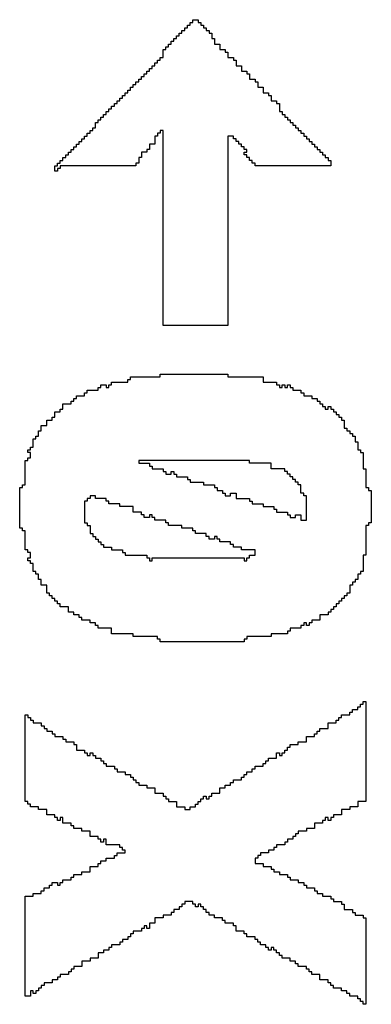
# Model space of a CAD drawing. Header units: millimetres. Extents: x -0.08 to 3.17, y -0.08 to 4.88.
# Tile 262 of 288: x 2.1301 to 2.1639, y 3.4515 to 3.5461. Entities that reach past the tile are written whole.
import ezdxf

# ---------------------------------------------------------------- set-up
doc = ezdxf.new("R2010")
doc.units = ezdxf.units.MM
doc.header["$MEASUREMENT"] = 0
doc.layers.add('TopOverlay', color=2, linetype='Continuous')

msp = doc.modelspace()

# ---------------------------------------------------------------- linework, layer by layer
at = {"layer": 'TopOverlay'}
for p, q in [((2.146519, 3.5456), (2.146519, 3.54586)), ((2.146519, 3.54586), (2.146779, 3.54586)), ((2.146779, 3.54586), (2.146779, 3.54612)), ((2.146779, 3.54612), (2.147299, 3.54612)), ((2.147299, 3.54612), (2.147299, 3.54586)), ((2.147299, 3.54586), (2.147559, 3.54586)), ((2.147559, 3.54586), (2.147559, 3.5456)), ((2.145479, 3.54456), (2.145479, 3.54482)), ((2.145479, 3.54482), (2.145739, 3.54482)), ((2.145739, 3.54482), (2.145739, 3.54508)), ((2.145739, 3.54508), (2.145999, 3.54508)), ((2.145999, 3.54508), (2.145999, 3.54534)), ((2.145999, 3.54534), (2.146259, 3.54534)), ((2.146259, 3.54534), (2.146259, 3.5456)), ((2.146259, 3.5456), (2.146519, 3.5456)), ((2.147559, 3.5456), (2.147819, 3.5456)), ((2.147819, 3.5456), (2.147819, 3.54534)), ((2.147819, 3.54534), (2.148079, 3.54534)), ((2.148079, 3.54534), (2.148079, 3.54508)), ((2.148079, 3.54508), (2.148339, 3.54508)), ((2.148339, 3.54508), (2.148339, 3.54482)), ((2.148339, 3.54482), (2.148599, 3.54482)), ((2.148599, 3.54482), (2.148599, 3.5443)), ((2.144699, 3.54378), (2.144699, 3.54404)), ((2.144699, 3.54404), (2.144959, 3.54404)), ((2.144959, 3.54404), (2.144959, 3.5443)), ((2.144959, 3.5443), (2.145219, 3.5443)), ((2.145219, 3.5443), (2.145219, 3.54456)), ((2.145219, 3.54456), (2.145479, 3.54456)), ((2.148599, 3.5443), (2.148859, 3.5443)), ((2.148859, 3.5443), (2.148859, 3.54378)), ((2.143919, 3.54248), (2.143919, 3.54326)), ((2.143919, 3.54326), (2.144179, 3.54326)), ((2.144179, 3.54326), (2.144179, 3.54352)), ((2.144179, 3.54352), (2.144439, 3.54352)), ((2.144439, 3.54352), (2.144439, 3.54378)), ((2.144439, 3.54378), (2.144699, 3.54378)), ((2.148859, 3.54378), (2.149379, 3.54378)), ((2.149379, 3.54378), (2.149379, 3.54326)), ((2.149379, 3.54326), (2.1499, 3.54326)), ((2.1499, 3.54326), (2.1499, 3.543)), ((2.1499, 3.543), (2.15016, 3.543)), ((2.15016, 3.543), (2.15016, 3.54248)), ((2.143398, 3.54196), (2.143398, 3.54222)), ((2.143398, 3.54222), (2.143658, 3.54222)), ((2.143658, 3.54222), (2.143658, 3.54248)), ((2.143658, 3.54248), (2.143919, 3.54248)), ((2.15016, 3.54248), (2.15068, 3.54248)), ((2.15068, 3.54248), (2.15068, 3.54222)), ((2.15068, 3.54222), (2.15094, 3.54222)), ((2.15094, 3.54222), (2.15094, 3.5417)), ((2.142358, 3.540919), (2.142358, 3.54118)), ((2.142358, 3.54118), (2.142618, 3.54118)), ((2.142618, 3.54118), (2.142618, 3.54144)), ((2.142618, 3.54144), (2.142878, 3.54144)), ((2.142878, 3.54144), (2.142878, 3.5417)), ((2.142878, 3.5417), (2.143139, 3.5417)), ((2.143139, 3.5417), (2.143139, 3.54196)), ((2.143139, 3.54196), (2.143398, 3.54196)), ((2.15094, 3.5417), (2.15146, 3.5417)), ((2.15146, 3.5417), (2.15146, 3.54118)), ((2.15146, 3.54118), (2.15198, 3.54118)), ((2.15198, 3.54118), (2.15198, 3.540919)), ((2.141318, 3.539879), (2.141318, 3.540139)), ((2.141318, 3.540139), (2.141578, 3.540139)), ((2.141578, 3.540139), (2.141578, 3.540399)), ((2.141578, 3.540399), (2.141838, 3.540399)), ((2.141838, 3.540399), (2.141838, 3.540659)), ((2.141838, 3.540659), (2.142098, 3.540659)), ((2.142098, 3.540659), (2.142098, 3.540919)), ((2.142098, 3.540919), (2.142358, 3.540919)), ((2.15198, 3.540919), (2.15224, 3.540919)), ((2.15224, 3.540919), (2.15224, 3.540399)), ((2.15224, 3.540399), (2.15276, 3.540399)), ((2.15276, 3.540399), (2.15276, 3.540139)), ((2.15276, 3.540139), (2.15302, 3.540139)), ((2.15302, 3.540139), (2.15302, 3.539619)), ((2.140538, 3.539099), (2.140538, 3.539359)), ((2.140538, 3.539359), (2.140798, 3.539359)), ((2.140798, 3.539359), (2.140798, 3.539619)), ((2.140798, 3.539619), (2.141058, 3.539619)), ((2.141058, 3.539619), (2.141058, 3.539879)), ((2.141058, 3.539879), (2.141318, 3.539879)), ((2.15302, 3.539619), (2.15354, 3.539619)), ((2.15354, 3.539619), (2.15354, 3.539099)), ((2.139498, 3.538059), (2.139498, 3.538319)), ((2.139498, 3.538319), (2.139758, 3.538319)), ((2.139758, 3.538319), (2.139758, 3.538579)), ((2.139758, 3.538579), (2.140018, 3.538579)), ((2.140018, 3.538579), (2.140018, 3.538839)), ((2.140018, 3.538839), (2.140278, 3.538839)), ((2.140278, 3.538839), (2.140278, 3.539099)), ((2.140278, 3.539099), (2.140538, 3.539099)), ((2.15354, 3.539099), (2.15406, 3.539099)), ((2.15406, 3.539099), (2.15406, 3.538839)), ((2.15406, 3.538839), (2.15432, 3.538839)), ((2.15432, 3.538839), (2.15432, 3.538319)), ((2.15432, 3.538319), (2.15484, 3.538319)), ((2.15484, 3.538319), (2.15484, 3.538059)), ((2.138458, 3.537019), (2.138458, 3.537279)), ((2.138458, 3.537279), (2.138718, 3.537279)), ((2.138718, 3.537279), (2.138718, 3.537539)), ((2.138718, 3.537539), (2.138978, 3.537539)), ((2.138978, 3.537539), (2.138978, 3.537799)), ((2.138978, 3.537799), (2.139238, 3.537799)), ((2.139238, 3.537799), (2.139238, 3.538059)), ((2.139238, 3.538059), (2.139498, 3.538059)), ((2.15484, 3.538059), (2.1551, 3.538059)), ((2.1551, 3.538059), (2.1551, 3.537279)), ((2.1551, 3.537279), (2.15536, 3.537279)), ((2.15536, 3.537279), (2.15536, 3.537019)), ((2.137678, 3.536239), (2.137678, 3.536499)), ((2.137678, 3.536499), (2.137938, 3.536499)), ((2.137938, 3.536499), (2.137938, 3.536759)), ((2.137938, 3.536759), (2.138198, 3.536759)), ((2.138198, 3.536759), (2.138198, 3.537019)), ((2.138198, 3.537019), (2.138458, 3.537019)), ((2.15536, 3.537019), (2.15562, 3.537019)), ((2.15562, 3.537019), (2.15562, 3.536759)), ((2.15562, 3.536759), (2.15588, 3.536759)), ((2.15588, 3.536759), (2.15588, 3.536499)), ((2.15588, 3.536499), (2.15614, 3.536499)), ((2.15614, 3.536499), (2.15614, 3.536239)), ((2.136897, 3.535198), (2.136897, 3.535459)), ((2.136897, 3.535459), (2.137157, 3.535459)), ((2.137157, 3.535459), (2.137157, 3.535719)), ((2.137157, 3.535719), (2.137418, 3.535719)), ((2.137418, 3.535719), (2.137418, 3.536239)), ((2.137418, 3.536239), (2.137678, 3.536239)), ((2.143919, 3.535459), (2.143658, 3.535459)), ((2.143658, 3.535459), (2.143658, 3.535198)), ((2.143919, 3.516736), (2.143919, 3.535459)), ((2.15614, 3.536239), (2.156401, 3.536239)), ((2.156401, 3.536239), (2.156401, 3.535979)), ((2.156401, 3.535979), (2.156661, 3.535979)), ((2.156661, 3.535979), (2.156661, 3.535719)), ((2.156661, 3.535719), (2.156921, 3.535719)), ((2.156921, 3.535719), (2.156921, 3.535459)), ((2.156921, 3.535459), (2.157181, 3.535459)), ((2.157181, 3.535459), (2.157181, 3.535198)), ((2.135857, 3.534158), (2.135857, 3.534418)), ((2.135857, 3.534418), (2.136117, 3.534418)), ((2.136117, 3.534418), (2.136117, 3.534679)), ((2.136117, 3.534679), (2.136377, 3.534679)), ((2.136377, 3.534679), (2.136377, 3.534938)), ((2.136377, 3.534938), (2.136637, 3.534938)), ((2.136637, 3.534938), (2.136637, 3.535198)), ((2.136637, 3.535198), (2.136897, 3.535198)), ((2.143398, 3.534938), (2.143139, 3.534938)), ((2.143139, 3.534938), (2.143139, 3.534158)), ((2.143658, 3.535198), (2.143398, 3.535198)), ((2.143398, 3.535198), (2.143398, 3.534938)), ((2.15068, 3.534938), (2.15016, 3.534938)), ((2.15016, 3.534938), (2.15016, 3.516736)), ((2.15068, 3.534679), (2.15068, 3.534938)), ((2.15094, 3.534679), (2.15068, 3.534679)), ((2.15094, 3.534418), (2.15094, 3.534679)), ((2.1512, 3.534418), (2.15094, 3.534418)), ((2.1512, 3.534158), (2.1512, 3.534418)), ((2.157181, 3.535198), (2.157441, 3.535198)), ((2.157441, 3.535198), (2.157441, 3.534938)), ((2.157441, 3.534938), (2.157701, 3.534938)), ((2.157701, 3.534938), (2.157701, 3.534679)), ((2.157701, 3.534679), (2.157961, 3.534679)), ((2.157961, 3.534679), (2.157961, 3.534418)), ((2.157961, 3.534418), (2.158221, 3.534418)), ((2.158221, 3.534418), (2.158221, 3.534158)), ((2.135077, 3.533378), (2.135077, 3.533638)), ((2.135077, 3.533638), (2.135337, 3.533638)), ((2.135337, 3.533638), (2.135337, 3.533898)), ((2.135337, 3.533898), (2.135597, 3.533898)), ((2.135597, 3.533898), (2.135597, 3.534158)), ((2.135597, 3.534158), (2.135857, 3.534158)), ((2.142618, 3.533638), (2.142358, 3.533638)), ((2.142358, 3.533638), (2.142358, 3.533378)), ((2.143139, 3.534158), (2.142618, 3.534158)), ((2.142618, 3.534158), (2.142618, 3.533638)), ((2.15146, 3.534158), (2.1512, 3.534158)), ((2.15146, 3.533898), (2.15146, 3.534158)), ((2.15172, 3.533898), (2.15146, 3.533898)), ((2.15172, 3.533638), (2.15172, 3.533898)), ((2.15198, 3.533638), (2.15172, 3.533638)), ((2.15198, 3.533378), (2.15198, 3.533638)), ((2.158221, 3.534158), (2.158481, 3.534158)), ((2.158481, 3.534158), (2.158481, 3.533898)), ((2.158481, 3.533898), (2.158741, 3.533898)), ((2.158741, 3.533898), (2.158741, 3.533638)), ((2.158741, 3.533638), (2.159001, 3.533638)), ((2.159001, 3.533638), (2.159001, 3.533378)), ((2.134037, 3.532338), (2.134037, 3.532598)), ((2.134037, 3.532598), (2.134297, 3.532598)), ((2.134297, 3.532598), (2.134297, 3.532858)), ((2.134297, 3.532858), (2.134557, 3.532858)), ((2.134557, 3.532858), (2.134557, 3.533118)), ((2.134557, 3.533118), (2.134817, 3.533118)), ((2.134817, 3.533118), (2.134817, 3.533378)), ((2.134817, 3.533378), (2.135077, 3.533378)), ((2.141838, 3.532858), (2.141578, 3.532858)), ((2.141578, 3.532858), (2.141578, 3.532338)), ((2.142358, 3.533378), (2.141838, 3.533378)), ((2.141838, 3.533378), (2.141838, 3.532858)), ((2.15172, 3.533118), (2.15172, 3.533378)), ((2.15172, 3.533378), (2.15198, 3.533378)), ((2.15198, 3.533118), (2.15172, 3.533118)), ((2.15198, 3.532858), (2.15198, 3.533118)), ((2.15224, 3.532858), (2.15198, 3.532858)), ((2.15224, 3.532598), (2.15224, 3.532858)), ((2.1525, 3.532598), (2.15224, 3.532598)), ((2.1525, 3.532338), (2.1525, 3.532598)), ((2.159001, 3.533378), (2.159261, 3.533378)), ((2.159261, 3.533378), (2.159261, 3.533118)), ((2.159261, 3.533118), (2.159521, 3.533118)), ((2.159521, 3.533118), (2.159521, 3.532858)), ((2.159521, 3.532858), (2.159781, 3.532858)), ((2.159781, 3.532858), (2.159781, 3.532598)), ((2.159781, 3.532598), (2.160041, 3.532598)), ((2.160041, 3.532598), (2.160041, 3.532078)), ((2.133517, 3.531558), (2.133517, 3.532078)), ((2.133517, 3.532078), (2.133777, 3.532078)), ((2.133777, 3.531558), (2.133517, 3.531558)), ((2.133777, 3.532078), (2.133777, 3.532338)), ((2.133777, 3.532338), (2.134037, 3.532338)), ((2.134037, 3.531818), (2.133777, 3.531818)), ((2.133777, 3.531818), (2.133777, 3.531558)), ((2.134557, 3.532078), (2.134037, 3.532078)), ((2.134037, 3.532078), (2.134037, 3.531818)), ((2.134817, 3.532078), (2.134557, 3.532078)), ((2.141318, 3.532078), (2.134817, 3.532078)), ((2.141578, 3.532338), (2.141318, 3.532338)), ((2.141318, 3.532338), (2.141318, 3.532078)), ((2.15276, 3.532338), (2.1525, 3.532338)), ((2.15276, 3.532078), (2.15276, 3.532338)), ((2.160041, 3.532078), (2.15276, 3.532078)), ((2.15016, 3.516736), (2.143919, 3.516736)), ((2.140798, 3.511535), (2.140798, 3.511795)), ((2.140798, 3.511795), (2.143658, 3.511795)), ((2.143658, 3.511795), (2.143658, 3.512055)), ((2.143658, 3.512055), (2.15016, 3.512055)), ((2.15016, 3.512055), (2.15016, 3.511795)), ((2.15016, 3.511795), (2.15354, 3.511795)), ((2.15354, 3.511795), (2.15354, 3.511275)), ((2.137678, 3.510495), (2.137678, 3.510755)), ((2.137678, 3.510755), (2.137938, 3.510755)), ((2.137938, 3.510755), (2.137938, 3.511015)), ((2.137938, 3.511015), (2.138458, 3.511015)), ((2.138458, 3.511015), (2.138458, 3.510755)), ((2.138458, 3.510755), (2.138718, 3.510755)), ((2.138718, 3.510755), (2.138718, 3.511015)), ((2.138718, 3.511015), (2.138978, 3.511015)), ((2.138978, 3.511015), (2.138978, 3.511275)), ((2.138978, 3.511275), (2.140538, 3.511275)), ((2.140538, 3.511275), (2.140538, 3.511535)), ((2.140538, 3.511535), (2.140798, 3.511535)), ((2.15354, 3.511275), (2.15484, 3.511275)), ((2.15484, 3.511275), (2.15484, 3.511015)), ((2.15484, 3.511015), (2.1551, 3.511015)), ((2.1551, 3.511015), (2.1551, 3.510755)), ((2.1551, 3.510755), (2.15536, 3.510755)), ((2.15536, 3.510755), (2.15536, 3.511015)), ((2.15536, 3.511015), (2.15562, 3.511015)), ((2.15562, 3.511015), (2.15562, 3.510755)), ((2.15562, 3.510755), (2.15588, 3.510755)), ((2.15588, 3.510755), (2.15588, 3.511015)), ((2.15588, 3.511015), (2.15614, 3.511015)), ((2.15614, 3.511015), (2.15614, 3.510755)), ((2.15614, 3.510755), (2.156401, 3.510755)), ((2.156401, 3.510755), (2.156401, 3.510495)), ((2.135597, 3.509715), (2.135597, 3.509975)), ((2.135597, 3.509975), (2.136377, 3.509975)), ((2.136377, 3.509975), (2.136377, 3.510235)), ((2.136377, 3.510235), (2.136637, 3.510235)), ((2.136637, 3.510235), (2.136637, 3.510495)), ((2.136637, 3.510495), (2.137678, 3.510495)), ((2.156401, 3.510495), (2.157181, 3.510495)), ((2.157181, 3.510495), (2.157181, 3.510235)), ((2.157181, 3.510235), (2.157441, 3.510235)), ((2.157441, 3.510235), (2.157441, 3.509975)), ((2.157441, 3.509975), (2.158221, 3.509975)), ((2.158221, 3.509975), (2.158221, 3.509715)), ((2.134297, 3.508675), (2.134297, 3.509195)), ((2.134297, 3.509195), (2.135077, 3.509195)), ((2.135077, 3.509195), (2.135077, 3.509455)), ((2.135077, 3.509455), (2.135337, 3.509455)), ((2.135337, 3.509455), (2.135337, 3.509715)), ((2.135337, 3.509715), (2.135597, 3.509715)), ((2.158221, 3.509715), (2.158741, 3.509715)), ((2.158741, 3.509715), (2.158741, 3.509455)), ((2.158741, 3.509455), (2.159001, 3.509455)), ((2.159001, 3.509455), (2.159001, 3.509195)), ((2.159001, 3.509195), (2.159261, 3.509195)), ((2.159261, 3.509195), (2.159261, 3.508935)), ((2.159261, 3.508935), (2.159521, 3.508935)), ((2.159521, 3.508935), (2.159521, 3.508675)), ((2.159781, 3.508675), (2.159781, 3.508935)), ((2.159781, 3.508935), (2.160041, 3.508935)), ((2.160041, 3.508935), (2.160041, 3.508675)), ((2.133257, 3.507634), (2.133257, 3.507894)), ((2.133257, 3.507894), (2.133517, 3.507894)), ((2.133517, 3.507894), (2.133517, 3.508415)), ((2.133517, 3.508415), (2.134037, 3.508415)), ((2.134037, 3.508415), (2.134037, 3.508675)), ((2.134037, 3.508675), (2.134297, 3.508675)), ((2.159521, 3.508675), (2.159781, 3.508675)), ((2.160041, 3.508675), (2.160301, 3.508675)), ((2.160301, 3.508675), (2.160301, 3.508415)), ((2.160301, 3.508415), (2.160561, 3.508415)), ((2.160561, 3.508415), (2.160561, 3.508154)), ((2.160561, 3.508154), (2.160821, 3.508154)), ((2.160821, 3.508154), (2.160821, 3.507894)), ((2.160821, 3.507894), (2.161081, 3.507894)), ((2.161081, 3.507894), (2.161081, 3.507634)), ((2.132217, 3.506594), (2.132217, 3.507114)), ((2.132217, 3.507114), (2.132737, 3.507114)), ((2.132737, 3.507114), (2.132737, 3.507634)), ((2.132737, 3.507634), (2.133257, 3.507634)), ((2.161081, 3.507634), (2.161341, 3.507634)), ((2.161341, 3.507634), (2.161341, 3.506854)), ((2.131697, 3.505814), (2.131697, 3.506074)), ((2.131697, 3.506074), (2.131957, 3.506074)), ((2.131957, 3.506074), (2.131957, 3.506594)), ((2.131957, 3.506594), (2.132217, 3.506594)), ((2.161341, 3.506854), (2.161601, 3.506854)), ((2.161601, 3.506854), (2.161601, 3.506594)), ((2.161601, 3.506594), (2.161861, 3.506594)), ((2.161861, 3.506594), (2.161861, 3.506334)), ((2.161861, 3.506334), (2.162121, 3.506334)), ((2.162121, 3.506334), (2.162121, 3.506074)), ((2.162121, 3.506074), (2.162381, 3.506074)), ((2.162381, 3.506074), (2.162381, 3.505554)), ((2.131437, 3.505034), (2.131437, 3.505814)), ((2.131437, 3.505814), (2.131697, 3.505814)), ((2.162381, 3.505554), (2.162641, 3.505554)), ((2.162641, 3.505554), (2.162641, 3.504774)), ((2.130917, 3.504514), (2.130917, 3.504774)), ((2.130917, 3.504774), (2.131177, 3.504774)), ((2.131177, 3.504514), (2.130917, 3.504514)), ((2.131177, 3.504774), (2.131177, 3.505034)), ((2.131177, 3.505034), (2.131437, 3.505034)), ((2.131177, 3.503994), (2.131177, 3.504514)), ((2.162641, 3.504774), (2.162901, 3.504774)), ((2.162901, 3.504774), (2.162901, 3.504514)), ((2.162901, 3.504514), (2.163162, 3.504514)), ((2.163162, 3.504514), (2.163162, 3.502954)), ((2.130657, 3.501393), (2.130657, 3.503734)), ((2.130657, 3.503734), (2.130917, 3.503734)), ((2.130917, 3.503734), (2.130917, 3.503994)), ((2.130917, 3.503994), (2.131177, 3.503994)), ((2.146779, 3.503734), (2.141578, 3.503734)), ((2.141578, 3.503734), (2.141578, 3.503474)), ((2.141578, 3.503474), (2.142618, 3.503474)), ((2.142618, 3.503474), (2.142618, 3.503214)), ((2.142618, 3.503214), (2.142878, 3.503214)), ((2.142878, 3.503214), (2.142878, 3.502954)), ((2.147039, 3.503734), (2.146779, 3.503734)), ((2.15224, 3.503734), (2.147039, 3.503734)), ((2.15224, 3.503474), (2.15224, 3.503734)), ((2.15432, 3.503474), (2.15224, 3.503474)), ((2.15432, 3.502954), (2.15432, 3.503474)), ((2.142878, 3.502954), (2.143919, 3.502954)), ((2.143919, 3.502954), (2.143919, 3.502694)), ((2.143919, 3.502694), (2.144179, 3.502694)), ((2.144179, 3.502694), (2.144179, 3.502434)), ((2.144179, 3.502434), (2.144699, 3.502434)), ((2.144699, 3.502434), (2.144699, 3.502694)), ((2.144699, 3.502694), (2.144959, 3.502694)), ((2.144959, 3.502694), (2.144959, 3.502434)), ((2.144959, 3.502434), (2.145219, 3.502434)), ((2.145219, 3.502434), (2.145219, 3.502174)), ((2.15562, 3.502954), (2.15432, 3.502954)), ((2.15562, 3.502694), (2.15562, 3.502954)), ((2.15588, 3.502694), (2.15562, 3.502694)), ((2.15588, 3.502434), (2.15588, 3.502694)), ((2.15614, 3.502434), (2.15588, 3.502434)), ((2.15614, 3.502174), (2.15614, 3.502434)), ((2.163162, 3.502954), (2.163422, 3.502954)), ((2.163422, 3.502954), (2.163422, 3.501133)), ((2.130396, 3.501133), (2.130396, 3.501393)), ((2.130396, 3.501393), (2.130657, 3.501393)), ((2.145219, 3.502174), (2.146259, 3.502174)), ((2.146259, 3.502174), (2.146259, 3.501914)), ((2.146259, 3.501914), (2.146519, 3.501914)), ((2.146519, 3.501914), (2.146519, 3.501654)), ((2.146519, 3.501654), (2.147819, 3.501654)), ((2.147819, 3.501654), (2.147819, 3.501393)), ((2.147819, 3.501393), (2.148859, 3.501393)), ((2.148859, 3.501393), (2.148859, 3.501133)), ((2.156401, 3.502174), (2.15614, 3.502174)), ((2.156401, 3.501914), (2.156401, 3.502174)), ((2.156661, 3.501914), (2.156401, 3.501914)), ((2.156661, 3.501654), (2.156661, 3.501914)), ((2.156921, 3.501654), (2.156661, 3.501654)), ((2.156921, 3.501393), (2.156921, 3.501654)), ((2.157181, 3.501393), (2.156921, 3.501393)), ((2.157181, 3.500613), (2.157181, 3.501393)), ((2.130136, 3.497233), (2.130136, 3.501133)), ((2.130136, 3.501133), (2.130396, 3.501133)), ((2.137418, 3.500353), (2.136897, 3.500353)), ((2.136897, 3.500353), (2.136897, 3.500093)), ((2.137418, 3.500093), (2.137418, 3.500353)), ((2.148859, 3.501133), (2.149119, 3.501133)), ((2.149119, 3.501133), (2.149119, 3.500873)), ((2.149119, 3.500873), (2.149639, 3.500873)), ((2.149639, 3.500873), (2.149639, 3.500613)), ((2.149639, 3.500613), (2.1499, 3.500613)), ((2.1499, 3.500613), (2.1499, 3.500353)), ((2.1499, 3.500353), (2.15042, 3.500353)), ((2.15042, 3.500353), (2.15042, 3.500613)), ((2.15042, 3.500613), (2.15094, 3.500613)), ((2.15094, 3.500613), (2.15094, 3.500093)), ((2.157441, 3.500613), (2.157181, 3.500613)), ((2.157441, 3.500353), (2.157441, 3.500613)), ((2.157701, 3.500353), (2.157441, 3.500353)), ((2.157701, 3.498013), (2.157701, 3.500353)), ((2.163422, 3.501133), (2.163682, 3.501133)), ((2.163682, 3.501133), (2.163682, 3.500873)), ((2.163682, 3.500873), (2.163942, 3.500873)), ((2.163942, 3.500873), (2.163942, 3.497753)), ((2.136637, 3.499833), (2.136377, 3.499833)), ((2.136377, 3.499833), (2.136377, 3.497753)), ((2.136897, 3.500093), (2.136637, 3.500093)), ((2.136637, 3.500093), (2.136637, 3.499833)), ((2.138458, 3.500093), (2.137418, 3.500093)), ((2.138458, 3.499833), (2.138458, 3.500093)), ((2.138718, 3.499833), (2.138458, 3.499833)), ((2.138718, 3.499573), (2.138718, 3.499833)), ((2.139758, 3.499573), (2.138718, 3.499573)), ((2.139758, 3.499313), (2.139758, 3.499573)), ((2.15094, 3.500093), (2.15224, 3.500093)), ((2.15224, 3.500093), (2.15224, 3.499833)), ((2.15224, 3.499833), (2.1525, 3.499833)), ((2.1525, 3.499833), (2.1525, 3.499573)), ((2.1525, 3.499573), (2.15354, 3.499573)), ((2.15354, 3.499573), (2.15354, 3.499313)), ((2.141058, 3.499313), (2.139758, 3.499313)), ((2.141058, 3.498793), (2.141058, 3.499313)), ((2.141838, 3.498793), (2.141058, 3.498793)), ((2.141838, 3.498533), (2.141838, 3.498793)), ((2.142098, 3.498533), (2.141838, 3.498533)), ((2.142098, 3.498273), (2.142098, 3.498533)), ((2.142878, 3.498533), (2.142618, 3.498533)), ((2.142618, 3.498533), (2.142618, 3.498273)), ((2.142878, 3.498273), (2.142878, 3.498533)), ((2.15354, 3.499313), (2.15458, 3.499313)), ((2.15458, 3.499313), (2.15458, 3.499053)), ((2.15458, 3.499053), (2.15484, 3.499053)), ((2.15484, 3.499053), (2.15484, 3.498793)), ((2.15484, 3.498793), (2.15588, 3.498793)), ((2.15588, 3.498793), (2.15588, 3.498533)), ((2.15588, 3.498533), (2.15614, 3.498533)), ((2.15614, 3.498533), (2.15614, 3.498273)), ((2.156661, 3.498273), (2.156661, 3.498533)), ((2.156661, 3.498533), (2.157181, 3.498533)), ((2.157181, 3.498533), (2.157181, 3.498013)), ((2.136377, 3.497753), (2.136637, 3.497753)), ((2.136637, 3.497753), (2.136637, 3.497493)), ((2.136637, 3.497493), (2.136897, 3.497493)), ((2.136897, 3.497493), (2.136897, 3.496713)), ((2.142618, 3.498273), (2.142098, 3.498273)), ((2.143139, 3.498273), (2.142878, 3.498273)), ((2.143139, 3.498013), (2.143139, 3.498273)), ((2.143398, 3.498013), (2.143139, 3.498013)), ((2.143658, 3.498013), (2.143398, 3.498013)), ((2.144179, 3.498013), (2.143658, 3.498013)), ((2.144179, 3.497753), (2.144179, 3.498013)), ((2.144439, 3.497753), (2.144179, 3.497753)), ((2.144439, 3.497493), (2.144439, 3.497753)), ((2.145739, 3.497493), (2.144439, 3.497493)), ((2.145739, 3.497233), (2.145739, 3.497493)), ((2.15614, 3.498273), (2.156661, 3.498273)), ((2.157181, 3.498013), (2.157701, 3.498013)), ((2.163682, 3.497493), (2.163422, 3.497493)), ((2.163422, 3.497493), (2.163422, 3.494632)), ((2.163942, 3.497753), (2.163682, 3.497753)), ((2.163682, 3.497753), (2.163682, 3.497493)), ((2.130396, 3.497233), (2.130136, 3.497233)), ((2.130396, 3.496973), (2.130396, 3.497233)), ((2.130657, 3.496973), (2.130396, 3.496973)), ((2.130657, 3.495153), (2.130657, 3.496973)), ((2.136897, 3.496713), (2.137157, 3.496713)), ((2.137157, 3.496713), (2.137157, 3.496453)), ((2.146779, 3.497233), (2.145739, 3.497233)), ((2.146779, 3.496973), (2.146779, 3.497233)), ((2.147039, 3.496973), (2.146779, 3.496973)), ((2.147039, 3.496713), (2.147039, 3.496973)), ((2.148079, 3.496713), (2.147039, 3.496713)), ((2.148079, 3.496453), (2.148079, 3.496713)), ((2.137157, 3.496453), (2.137418, 3.496453)), ((2.137418, 3.496453), (2.137418, 3.496193)), ((2.137418, 3.496193), (2.137678, 3.496193)), ((2.137678, 3.496193), (2.137678, 3.495933)), ((2.137678, 3.495933), (2.137938, 3.495933)), ((2.137938, 3.495933), (2.137938, 3.495673)), ((2.137938, 3.495673), (2.138198, 3.495673)), ((2.138198, 3.495673), (2.138198, 3.495413)), ((2.148339, 3.496453), (2.148079, 3.496453)), ((2.148339, 3.496193), (2.148339, 3.496453)), ((2.148859, 3.496193), (2.148339, 3.496193)), ((2.149119, 3.496453), (2.148859, 3.496453)), ((2.148859, 3.496453), (2.148859, 3.496193)), ((2.149119, 3.496193), (2.149119, 3.496453)), ((2.149379, 3.496193), (2.149119, 3.496193)), ((2.149379, 3.495933), (2.149379, 3.496193)), ((2.15042, 3.495933), (2.149379, 3.495933)), ((2.15042, 3.495673), (2.15042, 3.495933)), ((2.15068, 3.495673), (2.15042, 3.495673)), ((2.15068, 3.495413), (2.15068, 3.495673)), ((2.130917, 3.495153), (2.130657, 3.495153)), ((2.130917, 3.494893), (2.130917, 3.495153)), ((2.131177, 3.494893), (2.130917, 3.494893)), ((2.131177, 3.494372), (2.131177, 3.494893)), ((2.138198, 3.495413), (2.138978, 3.495413)), ((2.138978, 3.495413), (2.138978, 3.495153)), ((2.138978, 3.495153), (2.140018, 3.495153)), ((2.140018, 3.495153), (2.140018, 3.494893)), ((2.140018, 3.494893), (2.140278, 3.494893)), ((2.140278, 3.494893), (2.140278, 3.494632)), ((2.15146, 3.495413), (2.15068, 3.495413)), ((2.15146, 3.495153), (2.15146, 3.495413)), ((2.15276, 3.495153), (2.15146, 3.495153)), ((2.15276, 3.494632), (2.15276, 3.495153)), ((2.130917, 3.494112), (2.130917, 3.494372)), ((2.130917, 3.494372), (2.131177, 3.494372)), ((2.131177, 3.494112), (2.130917, 3.494112)), ((2.131177, 3.493852), (2.131177, 3.494112)), ((2.131437, 3.493852), (2.131177, 3.493852)), ((2.131437, 3.493072), (2.131437, 3.493852)), ((2.140278, 3.494632), (2.142358, 3.494632)), ((2.142358, 3.494632), (2.142358, 3.494372)), ((2.142358, 3.494372), (2.142618, 3.494372)), ((2.142618, 3.494372), (2.142618, 3.494112)), ((2.142618, 3.494112), (2.142878, 3.494112)), ((2.142878, 3.494112), (2.142878, 3.494372)), ((2.142878, 3.494372), (2.15172, 3.494372)), ((2.15172, 3.494372), (2.15172, 3.494112)), ((2.15172, 3.494112), (2.15198, 3.494112)), ((2.15198, 3.494112), (2.15198, 3.494372)), ((2.15198, 3.494372), (2.15224, 3.494372)), ((2.15224, 3.494372), (2.15224, 3.494632)), ((2.15224, 3.494632), (2.15276, 3.494632)), ((2.163422, 3.494632), (2.163162, 3.494632)), ((2.163162, 3.494632), (2.163162, 3.493072)), ((2.131697, 3.493072), (2.131437, 3.493072)), ((2.131697, 3.492812), (2.131697, 3.493072)), ((2.131957, 3.492812), (2.131697, 3.492812)), ((2.131957, 3.492292), (2.131957, 3.492812)), ((2.162901, 3.492812), (2.162641, 3.492812)), ((2.162641, 3.492812), (2.162641, 3.492292)), ((2.163162, 3.493072), (2.162901, 3.493072)), ((2.162901, 3.493072), (2.162901, 3.492812)), ((2.132217, 3.492292), (2.131957, 3.492292)), ((2.132217, 3.491772), (2.132217, 3.492292)), ((2.162381, 3.492032), (2.162121, 3.492032)), ((2.162121, 3.492032), (2.162121, 3.491772)), ((2.162641, 3.492292), (2.162381, 3.492292)), ((2.162381, 3.492292), (2.162381, 3.492032)), ((2.132477, 3.491772), (2.132217, 3.491772)), ((2.132737, 3.491772), (2.132477, 3.491772)), ((2.132737, 3.490992), (2.132737, 3.491772)), ((2.132997, 3.490992), (2.132737, 3.490992)), ((2.132997, 3.490732), (2.132997, 3.490992)), ((2.161861, 3.490992), (2.161601, 3.490992)), ((2.161601, 3.490992), (2.161601, 3.490732)), ((2.162121, 3.491772), (2.161861, 3.491772)), ((2.161861, 3.491772), (2.161861, 3.490992)), ((2.133257, 3.490732), (2.132997, 3.490732)), ((2.133257, 3.490472), (2.133257, 3.490732)), ((2.133517, 3.490472), (2.133257, 3.490472)), ((2.133517, 3.490212), (2.133517, 3.490472)), ((2.133777, 3.490212), (2.133517, 3.490212)), ((2.133777, 3.489952), (2.133777, 3.490212)), ((2.134037, 3.489952), (2.133777, 3.489952)), ((2.134037, 3.489692), (2.134037, 3.489952)), ((2.160821, 3.489952), (2.160561, 3.489952)), ((2.160561, 3.489952), (2.160561, 3.489692)), ((2.161081, 3.490212), (2.160821, 3.490212)), ((2.160821, 3.490212), (2.160821, 3.489952)), ((2.161341, 3.490472), (2.161081, 3.490472)), ((2.161081, 3.490472), (2.161081, 3.490212)), ((2.161601, 3.490732), (2.161341, 3.490732)), ((2.161341, 3.490732), (2.161341, 3.490472)), ((2.134817, 3.489692), (2.134037, 3.489692)), ((2.134817, 3.489172), (2.134817, 3.489692)), ((2.135337, 3.489172), (2.134817, 3.489172)), ((2.135337, 3.488912), (2.135337, 3.489172)), ((2.160041, 3.489172), (2.159781, 3.489172)), ((2.159781, 3.489172), (2.159781, 3.488912)), ((2.160301, 3.489432), (2.160041, 3.489432)), ((2.160041, 3.489432), (2.160041, 3.489172)), ((2.160561, 3.489692), (2.160301, 3.489692)), ((2.160301, 3.489692), (2.160301, 3.489432)), ((2.135857, 3.488912), (2.135337, 3.488912)), ((2.135857, 3.488652), (2.135857, 3.488912)), ((2.136117, 3.488652), (2.135857, 3.488652)), ((2.136117, 3.488392), (2.136117, 3.488652)), ((2.136897, 3.488392), (2.136117, 3.488392)), ((2.136897, 3.488131), (2.136897, 3.488392)), ((2.137418, 3.488131), (2.136897, 3.488131)), ((2.137418, 3.487871), (2.137418, 3.488131)), ((2.157701, 3.488131), (2.157441, 3.488131)), ((2.157441, 3.488131), (2.157441, 3.487871)), ((2.157701, 3.487871), (2.157701, 3.488131)), ((2.158221, 3.488131), (2.157961, 3.488131)), ((2.157961, 3.488131), (2.157961, 3.487871)), ((2.159001, 3.488392), (2.158221, 3.488392)), ((2.158221, 3.488392), (2.158221, 3.488131)), ((2.159781, 3.488912), (2.159001, 3.488912)), ((2.159001, 3.488912), (2.159001, 3.488392)), ((2.137678, 3.487871), (2.137418, 3.487871)), ((2.137678, 3.487611), (2.137678, 3.487871)), ((2.138978, 3.487611), (2.137678, 3.487611)), ((2.138978, 3.487091), (2.138978, 3.487611)), ((2.141058, 3.487091), (2.138978, 3.487091)), ((2.141058, 3.486831), (2.141058, 3.487091)), ((2.15588, 3.487091), (2.15432, 3.487091)), ((2.15432, 3.487091), (2.15432, 3.486831)), ((2.15614, 3.487351), (2.15588, 3.487351)), ((2.15588, 3.487351), (2.15588, 3.487091)), ((2.157181, 3.487611), (2.15614, 3.487611)), ((2.15614, 3.487611), (2.15614, 3.487351)), ((2.157441, 3.487871), (2.157181, 3.487871)), ((2.157181, 3.487871), (2.157181, 3.487611)), ((2.157961, 3.487871), (2.157701, 3.487871)), ((2.143398, 3.486831), (2.141058, 3.486831)), ((2.143398, 3.486571), (2.143398, 3.486831)), ((2.143658, 3.486571), (2.143398, 3.486571)), ((2.143658, 3.486311), (2.143658, 3.486571)), ((2.15172, 3.486311), (2.143658, 3.486311)), ((2.15198, 3.486571), (2.15172, 3.486571)), ((2.15172, 3.486571), (2.15172, 3.486311)), ((2.15432, 3.486831), (2.15198, 3.486831)), ((2.15198, 3.486831), (2.15198, 3.486571)), ((2.163162, 3.48033), (2.163162, 3.48059)), ((2.163162, 3.48059), (2.163422, 3.48059)), ((2.163422, 3.48059), (2.163422, 3.470969)), ((2.161861, 3.47929), (2.161861, 3.47955)), ((2.161861, 3.47955), (2.162121, 3.47955)), ((2.162121, 3.47955), (2.162121, 3.47981)), ((2.162121, 3.47981), (2.162641, 3.47981)), ((2.162641, 3.47981), (2.162641, 3.48007)), ((2.162641, 3.48007), (2.162901, 3.48007)), ((2.162901, 3.48007), (2.162901, 3.48033)), ((2.162901, 3.48033), (2.163162, 3.48033)), ((2.130657, 3.470969), (2.130657, 3.47929)), ((2.130657, 3.47929), (2.130917, 3.47929)), ((2.130917, 3.47929), (2.130917, 3.47903)), ((2.130917, 3.47903), (2.131177, 3.47903)), ((2.131177, 3.47903), (2.131177, 3.47877)), ((2.131177, 3.47877), (2.131437, 3.47877)), ((2.131437, 3.47877), (2.131437, 3.47851)), ((2.160561, 3.47851), (2.160561, 3.47877)), ((2.160561, 3.47877), (2.160821, 3.47877)), ((2.160821, 3.47877), (2.160821, 3.47903)), ((2.160821, 3.47903), (2.161081, 3.47903)), ((2.161081, 3.47903), (2.161081, 3.47929)), ((2.161081, 3.47929), (2.161861, 3.47929)), ((2.131437, 3.47851), (2.132217, 3.47851)), ((2.132217, 3.47851), (2.132217, 3.47825)), ((2.132217, 3.47825), (2.132477, 3.47825)), ((2.132477, 3.47825), (2.132477, 3.47799)), ((2.132477, 3.47799), (2.132737, 3.47799)), ((2.132737, 3.47799), (2.132737, 3.47773)), ((2.132737, 3.47773), (2.133257, 3.47773)), ((2.133257, 3.47773), (2.133257, 3.47747)), ((2.158741, 3.47747), (2.158741, 3.47773)), ((2.158741, 3.47773), (2.159001, 3.47773)), ((2.159001, 3.47773), (2.159001, 3.47799)), ((2.159001, 3.47799), (2.159781, 3.47799)), ((2.159781, 3.47799), (2.159781, 3.47851)), ((2.159781, 3.47851), (2.160561, 3.47851)), ((2.133257, 3.47747), (2.133517, 3.47747)), ((2.133517, 3.47747), (2.133517, 3.47721)), ((2.133517, 3.47721), (2.134297, 3.47721)), ((2.134297, 3.47721), (2.134297, 3.47695)), ((2.134297, 3.47695), (2.134557, 3.47695)), ((2.134557, 3.47695), (2.134557, 3.47669)), ((2.134557, 3.47669), (2.135337, 3.47669)), ((2.135337, 3.47669), (2.135337, 3.47643)), ((2.156921, 3.47643), (2.156921, 3.47669)), ((2.156921, 3.47669), (2.157701, 3.47669)), ((2.157701, 3.47669), (2.157701, 3.47721)), ((2.157701, 3.47721), (2.158481, 3.47721)), ((2.158481, 3.47721), (2.158481, 3.47747)), ((2.158481, 3.47747), (2.158741, 3.47747)), ((2.135337, 3.47643), (2.135597, 3.47643)), ((2.135597, 3.47643), (2.135597, 3.47591)), ((2.135597, 3.47591), (2.136377, 3.47591)), ((2.136377, 3.47591), (2.136377, 3.475649)), ((2.15562, 3.475649), (2.15562, 3.47591)), ((2.15562, 3.47591), (2.15588, 3.47591)), ((2.15588, 3.47591), (2.15588, 3.47617)), ((2.15588, 3.47617), (2.15614, 3.47617)), ((2.15614, 3.47617), (2.15614, 3.47643)), ((2.15614, 3.47643), (2.156921, 3.47643)), ((2.136377, 3.475649), (2.136637, 3.475649)), ((2.136637, 3.475649), (2.136637, 3.475389)), ((2.136637, 3.475389), (2.136897, 3.475389)), ((2.136897, 3.475389), (2.136897, 3.475649)), ((2.136897, 3.475649), (2.137157, 3.475649)), ((2.137157, 3.475649), (2.137157, 3.475389)), ((2.137157, 3.475389), (2.137418, 3.475389)), ((2.137418, 3.475389), (2.137418, 3.475129)), ((2.137418, 3.475129), (2.137938, 3.475129)), ((2.137938, 3.475129), (2.137938, 3.474869)), ((2.137938, 3.474869), (2.138198, 3.474869)), ((2.138198, 3.474869), (2.138198, 3.474609)), ((2.1538, 3.474609), (2.1538, 3.474869)), ((2.1538, 3.474869), (2.15406, 3.474869)), ((2.15406, 3.474869), (2.15406, 3.475129)), ((2.15406, 3.475129), (2.15484, 3.475129)), ((2.15484, 3.475129), (2.15484, 3.475649)), ((2.15484, 3.475649), (2.1551, 3.475649)), ((2.1551, 3.475649), (2.1551, 3.475389)), ((2.1551, 3.475389), (2.15536, 3.475389)), ((2.15536, 3.475389), (2.15536, 3.475649)), ((2.15536, 3.475649), (2.15562, 3.475649)), ((2.138198, 3.474609), (2.138458, 3.474609)), ((2.138458, 3.474609), (2.138458, 3.474349)), ((2.138458, 3.474349), (2.139238, 3.474349)), ((2.139238, 3.474349), (2.139238, 3.474089)), ((2.139238, 3.474089), (2.139498, 3.474089)), ((2.139498, 3.474089), (2.139498, 3.473829)), ((2.139498, 3.473829), (2.140278, 3.473829)), ((2.140278, 3.473829), (2.140278, 3.473569)), ((2.15198, 3.473569), (2.15198, 3.473829)), ((2.15198, 3.473829), (2.1525, 3.473829)), ((2.1525, 3.473829), (2.1525, 3.474089)), ((2.1525, 3.474089), (2.15276, 3.474089)), ((2.15276, 3.474089), (2.15276, 3.474349)), ((2.15276, 3.474349), (2.15354, 3.474349)), ((2.15354, 3.474349), (2.15354, 3.474609)), ((2.15354, 3.474609), (2.1538, 3.474609)), ((2.140278, 3.473569), (2.140798, 3.473569)), ((2.140798, 3.473569), (2.140798, 3.473309)), ((2.140798, 3.473309), (2.141058, 3.473309)), ((2.141058, 3.473309), (2.141058, 3.473049)), ((2.141058, 3.473049), (2.141318, 3.473049)), ((2.141318, 3.473049), (2.141318, 3.472789)), ((2.15068, 3.472789), (2.15068, 3.473049)), ((2.15068, 3.473049), (2.15146, 3.473049)), ((2.15146, 3.473049), (2.15146, 3.473309)), ((2.15146, 3.473309), (2.15172, 3.473309)), ((2.15172, 3.473309), (2.15172, 3.473569)), ((2.15172, 3.473569), (2.15198, 3.473569)), ((2.141318, 3.472789), (2.141578, 3.472789)), ((2.141578, 3.472789), (2.141578, 3.472529)), ((2.141578, 3.472529), (2.142358, 3.472529)), ((2.142358, 3.472529), (2.142358, 3.472269)), ((2.142358, 3.472269), (2.143139, 3.472269)), ((2.143139, 3.472269), (2.143139, 3.471749)), ((2.149379, 3.471749), (2.149379, 3.472269)), ((2.149379, 3.472269), (2.1499, 3.472269)), ((2.1499, 3.472269), (2.1499, 3.472529)), ((2.1499, 3.472529), (2.15042, 3.472529)), ((2.15042, 3.472529), (2.15042, 3.472789)), ((2.15042, 3.472789), (2.15068, 3.472789)), ((2.143139, 3.471749), (2.143919, 3.471749)), ((2.143919, 3.471749), (2.143919, 3.471489)), ((2.143919, 3.471489), (2.144179, 3.471489)), ((2.144179, 3.471489), (2.144179, 3.471229)), ((2.144179, 3.471229), (2.144439, 3.471229)), ((2.144439, 3.471229), (2.144439, 3.470969)), ((2.147559, 3.470969), (2.147559, 3.471229)), ((2.147559, 3.471229), (2.147819, 3.471229)), ((2.147819, 3.471229), (2.147819, 3.471489)), ((2.147819, 3.471489), (2.148079, 3.471489)), ((2.148079, 3.471489), (2.148079, 3.471229)), ((2.148079, 3.471229), (2.148339, 3.471229)), ((2.148339, 3.471229), (2.148339, 3.471489)), ((2.148339, 3.471489), (2.148599, 3.471489)), ((2.148599, 3.471489), (2.148599, 3.471749)), ((2.148599, 3.471749), (2.149379, 3.471749)), ((2.130917, 3.470969), (2.130657, 3.470969)), ((2.130917, 3.470709), (2.130917, 3.470969)), ((2.131177, 3.470709), (2.130917, 3.470709)), ((2.131177, 3.470449), (2.131177, 3.470709)), ((2.131957, 3.470449), (2.131177, 3.470449)), ((2.131957, 3.470189), (2.131957, 3.470449)), ((2.132737, 3.470189), (2.131957, 3.470189)), ((2.132737, 3.469669), (2.132737, 3.470189)), ((2.144439, 3.470969), (2.145219, 3.470969)), ((2.145219, 3.470969), (2.145219, 3.470449)), ((2.145219, 3.470449), (2.145999, 3.470449)), ((2.145999, 3.470449), (2.145999, 3.470189)), ((2.145999, 3.470189), (2.146519, 3.470189)), ((2.146519, 3.470189), (2.146519, 3.470449)), ((2.146519, 3.470449), (2.147039, 3.470449)), ((2.147039, 3.470449), (2.147039, 3.470709)), ((2.147039, 3.470709), (2.147299, 3.470709)), ((2.147299, 3.470709), (2.147299, 3.470969)), ((2.147299, 3.470969), (2.147559, 3.470969)), ((2.161861, 3.470189), (2.161081, 3.470189)), ((2.161081, 3.470189), (2.161081, 3.469669)), ((2.162641, 3.470449), (2.161861, 3.470449)), ((2.161861, 3.470449), (2.161861, 3.470189)), ((2.163422, 3.470969), (2.162641, 3.470969)), ((2.162641, 3.470969), (2.162641, 3.470449)), ((2.133517, 3.469669), (2.132737, 3.469669)), ((2.133517, 3.469409), (2.133517, 3.469669)), ((2.133777, 3.469409), (2.133517, 3.469409)), ((2.133777, 3.469149), (2.133777, 3.469409)), ((2.134037, 3.469149), (2.133777, 3.469149)), ((2.134297, 3.469409), (2.134037, 3.469409)), ((2.134037, 3.469409), (2.134037, 3.469149)), ((2.134297, 3.468888), (2.134297, 3.469409)), ((2.159521, 3.469149), (2.159261, 3.469149)), ((2.159261, 3.469149), (2.159261, 3.468888)), ((2.159781, 3.469409), (2.159521, 3.469409)), ((2.159521, 3.469409), (2.159521, 3.469149)), ((2.159781, 3.469149), (2.159781, 3.469409)), ((2.160041, 3.469149), (2.159781, 3.469149)), ((2.160301, 3.469409), (2.160041, 3.469409)), ((2.160041, 3.469409), (2.160041, 3.469149)), ((2.161081, 3.469669), (2.160301, 3.469669)), ((2.160301, 3.469669), (2.160301, 3.469409)), ((2.135077, 3.468888), (2.134297, 3.468888)), ((2.135077, 3.468628), (2.135077, 3.468888)), ((2.135337, 3.468628), (2.135077, 3.468628)), ((2.135337, 3.468368), (2.135337, 3.468628)), ((2.136117, 3.468368), (2.135337, 3.468368)), ((2.136117, 3.468108), (2.136117, 3.468368)), ((2.158481, 3.468368), (2.157701, 3.468368)), ((2.157701, 3.468368), (2.157701, 3.468108)), ((2.159261, 3.468888), (2.158481, 3.468888)), ((2.158481, 3.468888), (2.158481, 3.468368)), ((2.136897, 3.468108), (2.136117, 3.468108)), ((2.136897, 3.467588), (2.136897, 3.468108)), ((2.137678, 3.467588), (2.136897, 3.467588)), ((2.137678, 3.467328), (2.137678, 3.467588)), ((2.137938, 3.467328), (2.137678, 3.467328)), ((2.137938, 3.467068), (2.137938, 3.467328)), ((2.138458, 3.467328), (2.138198, 3.467328)), ((2.138198, 3.467328), (2.138198, 3.467068)), ((2.138458, 3.466808), (2.138458, 3.467328)), ((2.156401, 3.467328), (2.15588, 3.467328)), ((2.15588, 3.467328), (2.15588, 3.467068)), ((2.156661, 3.467588), (2.156401, 3.467588)), ((2.156401, 3.467588), (2.156401, 3.467328)), ((2.156921, 3.467848), (2.156661, 3.467848)), ((2.156661, 3.467848), (2.156661, 3.467588)), ((2.157701, 3.468108), (2.156921, 3.468108)), ((2.156921, 3.468108), (2.156921, 3.467848)), ((2.138198, 3.467068), (2.137938, 3.467068)), ((2.139758, 3.466808), (2.138458, 3.466808)), ((2.139758, 3.466548), (2.139758, 3.466808)), ((2.140018, 3.466548), (2.139758, 3.466548)), ((2.140018, 3.466288), (2.140018, 3.466548)), ((2.140278, 3.466288), (2.140018, 3.466288)), ((2.140278, 3.466028), (2.140278, 3.466288)), ((2.15458, 3.466288), (2.15406, 3.466288)), ((2.15406, 3.466288), (2.15406, 3.466028)), ((2.15484, 3.466548), (2.15458, 3.466548)), ((2.15458, 3.466548), (2.15458, 3.466288)), ((2.15562, 3.466808), (2.15484, 3.466808)), ((2.15484, 3.466808), (2.15484, 3.466548)), ((2.15588, 3.467068), (2.15562, 3.467068)), ((2.15562, 3.467068), (2.15562, 3.466808)), ((2.138458, 3.465248), (2.138458, 3.465508)), ((2.138458, 3.465508), (2.139238, 3.465508)), ((2.139238, 3.465508), (2.139238, 3.465768)), ((2.139238, 3.465768), (2.139498, 3.465768)), ((2.139498, 3.465768), (2.139498, 3.466028)), ((2.139498, 3.466028), (2.140278, 3.466028)), ((2.15302, 3.465508), (2.15276, 3.465508)), ((2.15276, 3.465508), (2.15276, 3.464988)), ((2.15328, 3.465768), (2.15302, 3.465768)), ((2.15302, 3.465768), (2.15302, 3.465508)), ((2.15406, 3.466028), (2.15328, 3.466028)), ((2.15328, 3.466028), (2.15328, 3.465768)), ((2.136897, 3.464208), (2.136897, 3.464728)), ((2.136897, 3.464728), (2.137678, 3.464728)), ((2.137678, 3.464728), (2.137678, 3.464988)), ((2.137678, 3.464988), (2.137938, 3.464988)), ((2.137938, 3.464988), (2.137938, 3.465248)), ((2.137938, 3.465248), (2.138458, 3.465248)), ((2.15276, 3.464988), (2.15354, 3.464988)), ((2.15354, 3.464988), (2.15354, 3.464728)), ((2.15354, 3.464728), (2.15432, 3.464728)), ((2.15432, 3.464728), (2.15432, 3.464468)), ((2.15432, 3.464468), (2.15458, 3.464468)), ((2.15458, 3.464468), (2.15458, 3.464208)), ((2.134297, 3.463168), (2.134297, 3.463428)), ((2.134297, 3.463428), (2.135077, 3.463428)), ((2.135077, 3.463428), (2.135077, 3.463688)), ((2.135077, 3.463688), (2.135337, 3.463688)), ((2.135337, 3.463688), (2.135337, 3.463948)), ((2.135337, 3.463948), (2.136117, 3.463948)), ((2.136117, 3.463948), (2.136117, 3.464208)), ((2.136117, 3.464208), (2.136897, 3.464208)), ((2.15458, 3.464208), (2.1551, 3.464208)), ((2.1551, 3.464208), (2.1551, 3.463948)), ((2.1551, 3.463948), (2.15588, 3.463948)), ((2.15588, 3.463948), (2.15588, 3.463688)), ((2.15588, 3.463688), (2.15614, 3.463688)), ((2.15614, 3.463688), (2.15614, 3.463428)), ((2.15614, 3.463428), (2.156921, 3.463428)), ((2.156921, 3.463428), (2.156921, 3.463168)), ((2.132477, 3.462388), (2.132477, 3.462648)), ((2.132477, 3.462648), (2.132997, 3.462648)), ((2.132997, 3.462648), (2.132997, 3.462908)), ((2.132997, 3.462908), (2.133257, 3.462908)), ((2.133257, 3.462908), (2.133257, 3.463168)), ((2.133257, 3.463168), (2.133777, 3.463168)), ((2.133777, 3.463168), (2.133777, 3.462908)), ((2.133777, 3.462908), (2.134037, 3.462908)), ((2.134037, 3.462908), (2.134037, 3.463168)), ((2.134037, 3.463168), (2.134297, 3.463168)), ((2.156921, 3.463168), (2.157441, 3.463168)), ((2.157441, 3.463168), (2.157441, 3.462908)), ((2.157441, 3.462908), (2.157701, 3.462908)), ((2.157701, 3.462908), (2.157701, 3.462648)), ((2.157701, 3.462648), (2.158481, 3.462648)), ((2.158481, 3.462648), (2.158481, 3.462388)), ((2.130657, 3.452246), (2.130657, 3.461867)), ((2.130657, 3.461867), (2.131437, 3.461867)), ((2.131437, 3.461867), (2.131437, 3.462127)), ((2.131437, 3.462127), (2.132217, 3.462127)), ((2.132217, 3.462127), (2.132217, 3.462388)), ((2.132217, 3.462388), (2.132477, 3.462388)), ((2.158481, 3.462388), (2.158741, 3.462388)), ((2.158741, 3.462388), (2.158741, 3.462127)), ((2.158741, 3.462127), (2.159261, 3.462127)), ((2.159261, 3.462127), (2.159261, 3.461867)), ((2.159261, 3.461867), (2.160041, 3.461867)), ((2.160041, 3.461867), (2.160041, 3.461607)), ((2.160041, 3.461607), (2.160301, 3.461607)), ((2.160301, 3.461607), (2.160301, 3.461347)), ((2.145479, 3.460567), (2.144959, 3.460567)), ((2.144959, 3.460567), (2.144959, 3.460307)), ((2.145739, 3.460827), (2.145479, 3.460827)), ((2.145479, 3.460827), (2.145479, 3.460567)), ((2.145999, 3.461087), (2.145739, 3.461087)), ((2.145739, 3.461087), (2.145739, 3.460827)), ((2.146779, 3.461347), (2.145999, 3.461347)), ((2.145999, 3.461347), (2.145999, 3.461087)), ((2.146779, 3.461087), (2.146779, 3.461347)), ((2.147039, 3.461087), (2.146779, 3.461087)), ((2.147039, 3.460827), (2.147039, 3.461087)), ((2.147299, 3.460827), (2.147039, 3.460827)), ((2.147559, 3.461087), (2.147299, 3.461087)), ((2.147299, 3.461087), (2.147299, 3.460827)), ((2.147559, 3.460827), (2.147559, 3.461087)), ((2.147819, 3.460827), (2.147559, 3.460827)), ((2.147819, 3.460567), (2.147819, 3.460827)), ((2.148079, 3.460567), (2.147819, 3.460567)), ((2.148079, 3.460307), (2.148079, 3.460567)), ((2.160301, 3.461347), (2.161081, 3.461347)), ((2.161081, 3.461347), (2.161081, 3.461087)), ((2.161081, 3.461087), (2.161341, 3.461087)), ((2.161341, 3.461087), (2.161341, 3.460567)), ((2.161341, 3.460567), (2.162121, 3.460567)), ((2.162121, 3.460567), (2.162121, 3.460307)), ((2.143919, 3.459787), (2.143139, 3.459787)), ((2.143139, 3.459787), (2.143139, 3.459267)), ((2.144699, 3.460047), (2.143919, 3.460047)), ((2.143919, 3.460047), (2.143919, 3.459787)), ((2.144959, 3.460307), (2.144699, 3.460307)), ((2.144699, 3.460307), (2.144699, 3.460047)), ((2.148339, 3.460307), (2.148079, 3.460307)), ((2.148339, 3.460047), (2.148339, 3.460307)), ((2.148859, 3.460047), (2.148339, 3.460047)), ((2.148859, 3.459787), (2.148859, 3.460047)), ((2.149639, 3.459787), (2.148859, 3.459787)), ((2.149639, 3.459527), (2.149639, 3.459787)), ((2.162121, 3.460307), (2.162381, 3.460307)), ((2.162381, 3.460307), (2.162381, 3.460047)), ((2.162381, 3.460047), (2.163162, 3.460047)), ((2.163162, 3.460047), (2.163162, 3.459787)), ((2.163162, 3.459787), (2.163422, 3.459787)), ((2.163422, 3.459787), (2.163422, 3.451466)), ((2.142098, 3.458747), (2.141838, 3.458747)), ((2.141838, 3.458747), (2.141838, 3.458487)), ((2.142358, 3.459007), (2.142098, 3.459007)), ((2.142098, 3.459007), (2.142098, 3.458747)), ((2.142358, 3.458747), (2.142358, 3.459007)), ((2.142618, 3.458747), (2.142358, 3.458747)), ((2.143139, 3.459267), (2.142618, 3.459267)), ((2.142618, 3.459267), (2.142618, 3.458747)), ((2.1499, 3.459527), (2.149639, 3.459527)), ((2.1499, 3.459267), (2.1499, 3.459527)), ((2.15068, 3.459267), (2.1499, 3.459267)), ((2.15068, 3.459007), (2.15068, 3.459267)), ((2.15094, 3.459007), (2.15068, 3.459007)), ((2.15094, 3.458487), (2.15094, 3.459007)), ((2.140798, 3.457967), (2.140538, 3.457967)), ((2.140538, 3.457967), (2.140538, 3.457707)), ((2.141058, 3.458227), (2.140798, 3.458227)), ((2.140798, 3.458227), (2.140798, 3.457967)), ((2.141838, 3.458487), (2.141058, 3.458487)), ((2.141058, 3.458487), (2.141058, 3.458227)), ((2.15172, 3.458487), (2.15094, 3.458487)), ((2.15172, 3.458227), (2.15172, 3.458487)), ((2.15198, 3.458227), (2.15172, 3.458227)), ((2.15198, 3.457967), (2.15198, 3.458227)), ((2.15276, 3.457967), (2.15198, 3.457967)), ((2.15276, 3.457707), (2.15276, 3.457967)), ((2.138978, 3.456927), (2.138718, 3.456927)), ((2.138718, 3.456927), (2.138718, 3.456667)), ((2.139758, 3.457187), (2.138978, 3.457187)), ((2.138978, 3.457187), (2.138978, 3.456927)), ((2.140018, 3.457447), (2.139758, 3.457447)), ((2.139758, 3.457447), (2.139758, 3.457187)), ((2.140538, 3.457707), (2.140018, 3.457707)), ((2.140018, 3.457707), (2.140018, 3.457447)), ((2.15302, 3.457707), (2.15276, 3.457707)), ((2.15302, 3.457447), (2.15302, 3.457707)), ((2.15328, 3.457447), (2.15302, 3.457447)), ((2.15328, 3.457187), (2.15328, 3.457447)), ((2.1538, 3.457187), (2.15328, 3.457187)), ((2.1538, 3.456927), (2.1538, 3.457187)), ((2.15406, 3.456927), (2.1538, 3.456927)), ((2.15406, 3.456667), (2.15406, 3.456927)), ((2.15458, 3.456927), (2.15432, 3.456927)), ((2.15432, 3.456927), (2.15432, 3.456667)), ((2.15458, 3.456667), (2.15458, 3.456927)), ((2.137678, 3.455887), (2.136897, 3.455887)), ((2.136897, 3.455887), (2.136897, 3.455627)), ((2.138198, 3.456407), (2.137678, 3.456407)), ((2.137678, 3.456407), (2.137678, 3.455887)), ((2.138718, 3.456667), (2.138198, 3.456667)), ((2.138198, 3.456667), (2.138198, 3.456407)), ((2.15432, 3.456667), (2.15406, 3.456667)), ((2.15484, 3.456667), (2.15458, 3.456667)), ((2.15484, 3.456407), (2.15484, 3.456667)), ((2.1551, 3.456407), (2.15484, 3.456407)), ((2.1551, 3.456147), (2.1551, 3.456407)), ((2.15536, 3.456147), (2.1551, 3.456147)), ((2.15536, 3.455887), (2.15536, 3.456147)), ((2.15614, 3.455887), (2.15536, 3.455887)), ((2.15614, 3.455627), (2.15614, 3.455887)), ((2.136117, 3.455106), (2.135337, 3.455106)), ((2.135337, 3.455106), (2.135337, 3.454846)), ((2.136897, 3.455627), (2.136117, 3.455627)), ((2.136117, 3.455627), (2.136117, 3.455106)), ((2.156661, 3.455627), (2.15614, 3.455627)), ((2.156661, 3.455366), (2.156661, 3.455627)), ((2.156921, 3.455366), (2.156661, 3.455366)), ((2.156921, 3.455106), (2.156921, 3.455366)), ((2.157701, 3.455106), (2.156921, 3.455106)), ((2.157701, 3.454846), (2.157701, 3.455106)), ((2.134037, 3.454066), (2.133777, 3.454066)), ((2.133777, 3.454066), (2.133777, 3.453806)), ((2.134817, 3.454326), (2.134037, 3.454326)), ((2.134037, 3.454326), (2.134037, 3.454066)), ((2.135077, 3.454586), (2.134817, 3.454586)), ((2.134817, 3.454586), (2.134817, 3.454326)), ((2.135337, 3.454846), (2.135077, 3.454846)), ((2.135077, 3.454846), (2.135077, 3.454586)), ((2.157961, 3.454846), (2.157701, 3.454846)), ((2.157961, 3.454586), (2.157961, 3.454846)), ((2.158221, 3.454586), (2.157961, 3.454586)), ((2.158221, 3.454326), (2.158221, 3.454586)), ((2.159001, 3.454326), (2.158221, 3.454326)), ((2.159001, 3.453806), (2.159001, 3.454326)), ((2.132217, 3.453026), (2.131957, 3.453026)), ((2.131957, 3.453026), (2.131957, 3.452766)), ((2.132477, 3.453286), (2.132217, 3.453286)), ((2.132217, 3.453286), (2.132217, 3.453026)), ((2.133257, 3.453546), (2.132477, 3.453546)), ((2.132477, 3.453546), (2.132477, 3.453286)), ((2.133777, 3.453806), (2.133257, 3.453806)), ((2.133257, 3.453806), (2.133257, 3.453546)), ((2.159781, 3.453806), (2.159001, 3.453806)), ((2.159781, 3.453546), (2.159781, 3.453806)), ((2.160041, 3.453546), (2.159781, 3.453546)), ((2.160041, 3.453286), (2.160041, 3.453546)), ((2.160301, 3.453286), (2.160041, 3.453286)), ((2.160301, 3.453026), (2.160301, 3.453286)), ((2.161081, 3.453026), (2.160301, 3.453026)), ((2.161081, 3.452766), (2.161081, 3.453026)), ((2.131177, 3.452246), (2.130657, 3.452246)), ((2.131437, 3.452766), (2.131177, 3.452766)), ((2.131177, 3.452766), (2.131177, 3.452246)), ((2.131437, 3.452506), (2.131437, 3.452766)), ((2.131697, 3.452506), (2.131437, 3.452506)), ((2.131957, 3.452766), (2.131697, 3.452766)), ((2.131697, 3.452766), (2.131697, 3.452506)), ((2.161601, 3.452766), (2.161081, 3.452766)), ((2.161601, 3.452506), (2.161601, 3.452766)), ((2.161861, 3.452506), (2.161601, 3.452506)), ((2.161861, 3.452246), (2.161861, 3.452506)), ((2.162641, 3.452246), (2.161861, 3.452246)), ((2.162641, 3.451986), (2.162641, 3.452246)), ((2.162901, 3.451986), (2.162641, 3.451986)), ((2.162901, 3.451726), (2.162901, 3.451986)), ((2.163162, 3.451726), (2.162901, 3.451726)), ((2.163162, 3.451466), (2.163162, 3.451726)), ((2.163422, 3.451466), (2.163162, 3.451466))]:
    msp.add_line(p, q, dxfattribs=at)

doc.saveas('drawing.dxf')
